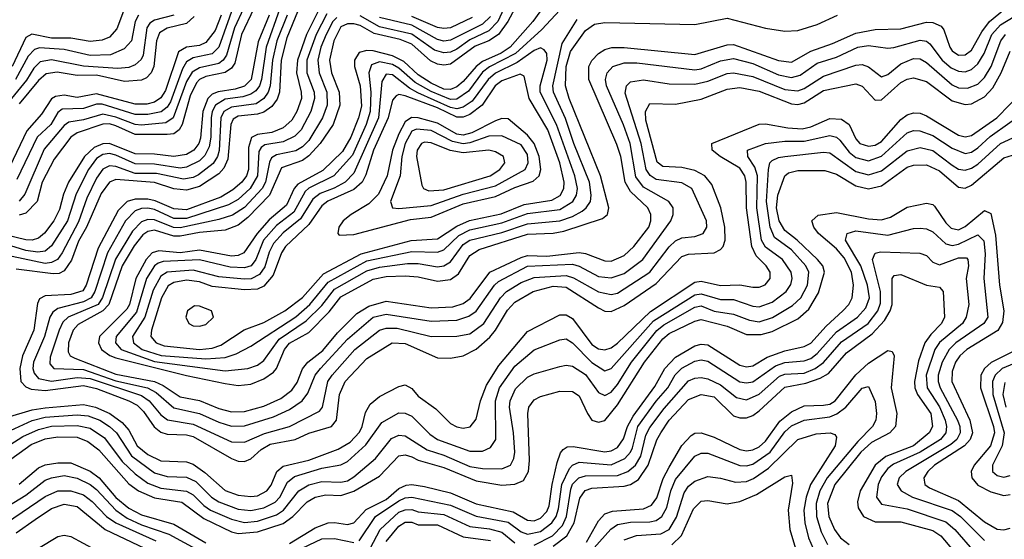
# Model space of a CAD drawing. Header units: inches. Extents: x 990535 to 1117859, y 769386 to 892122.
# Tile 1028 of 1056: x 1081231 to 1084292, y 856059 to 857676. Entities that reach past the tile are written whole.
import ezdxf

# ---------------------------------------------------------------- set-up
doc = ezdxf.new("R2010")
doc.units = ezdxf.units.IN
doc.header["$MEASUREMENT"] = 0
doc.layers.add('B0885', color=7, linetype='Continuous')

msp = doc.modelspace()

# ---------------------------------------------------------------- linework, layer by layer
at = {"layer": 'B0885', "color": 5}
for points, elevation in [([(1082113.8, 857746.2), (1082061.3, 857618.7), (1082043.8, 857550), (1082038.5, 857450), (1082031.5, 857428.5), (1082014.6, 857405.4), (1081990, 857388), (1081970, 857381.4), (1081910, 857375.6), (1081894.4, 857365.6), (1081887.2, 857350), (1081878.3, 857241.7), (1081866.3, 857213.7), (1081850, 857196.1), (1081790, 857156.6), (1081750, 857145.3), (1081710, 857149.1), (1081650, 857169.4), (1081530, 857178.2), (1081510, 857170.2), (1081484.9, 857135.1), (1081439.4, 857030), (1081413.9, 856986.1), (1081392.1, 856927.9), (1081370, 856894.5), (1081353.6, 856886.4), (1081334.8, 856885.2), (1081220.4, 856899.6)], 3680), ([(1081899.8, 857730), (1081850, 857590), (1081830, 857569.8), (1081770, 857556.4), (1081750, 857544.8), (1081737.4, 857522.6), (1081699.6, 857420.4), (1081690, 857403.5), (1081671.3, 857388.7), (1081630, 857380.6), (1081590, 857380.9), (1081487.5, 857412.5), (1081470, 857412.8), (1081430, 857399.3), (1081363.1, 857396.9), (1081350, 857386.5), (1081327.6, 857350), (1081285.1, 857310), (1081221.9, 857178.1)], 3540), ([(1082770.8, 857710), (1082748.8, 857670), (1082719.6, 857630), (1082690, 857610.1), (1082647, 857593), (1082570, 857537.3), (1082550, 857533.6), (1082530, 857537.3), (1082508.1, 857548.1), (1082450, 857599.6), (1082413.5, 857613.5), (1082332.8, 857632.8), (1082290, 857657.1), (1082270, 857662.8), (1082250, 857662.2), (1082230, 857653.1), (1082208, 857610), (1082194.2, 857550), (1082200.6, 857510), (1082224.8, 857450), (1082225.9, 857410), (1082205.8, 857350), (1082165.3, 857290), (1082130, 857252.3), (1082110, 857237.7), (1082045.4, 857214.6), (1082007.3, 857130), (1081940, 857060), (1081910, 857036.8), (1081870, 857021), (1081790, 857013.6), (1081730, 857001.6), (1081710, 857002), (1081650, 857020.6), (1081630, 857016.8), (1081614.2, 857005.8), (1081587.5, 856972.5), (1081550.2, 856910), (1081508.5, 856790), (1081490, 856769.3), (1081412.5, 856727.5), (1081397.6, 856710), (1081383, 856670), (1081382.4, 856642.4), (1081388.2, 856630), (1081402.3, 856622.3), (1081530, 856572.9), (1081650.1, 856550), (1081677.6, 856537.6), (1081730, 856502.4), (1081790, 856490.4), (1081850, 856466), (1081890, 856455.8), (1081930, 856456.6), (1081990, 856473.1), (1082042.5, 856497.5), (1082077.1, 856522.9), (1082093.5, 856546.5), (1082110.8, 856589.2), (1082127.1, 856610), (1082173.5, 856646.5), (1082218.9, 856701.1), (1082279, 856761), (1082316.1, 856783.9), (1082370, 856799.4), (1082510, 856779.4), (1082577.5, 856782.5), (1082610, 856793.1), (1082632, 856808), (1082692.7, 856890), (1082790, 856936.1), (1082810, 856942.4), (1082870, 856940.3), (1082970, 856951.6), (1082990, 856948.4), (1083050, 856925.3), (1083070, 856924.8), (1083110, 856942.2), (1083140.6, 856970), (1083186.7, 857030), (1083193.5, 857050), (1083193.5, 857070), (1083183.9, 857090), (1083130, 857141.5), (1083113.8, 857170), (1083099.7, 857250), (1083087.5, 857287.5), (1083000.1, 857490), (1083000.6, 857530), (1083010, 857549.1), (1083030, 857570.7), (1083050, 857582.9), (1083071.4, 857588.6), (1083110, 857588.9), (1083330, 857567.3), (1083430, 857597.4), (1083450, 857598.6), (1083590, 857548.4), (1083630, 857543.4), (1083690, 857577.5), (1083758.3, 857601.7), (1083830, 857634.1), (1083890, 857644.6), (1083970, 857647.4), (1084050, 857667.8), (1084070, 857666.8), (1084095.5, 857655.5), (1084104.3, 857644.3), (1084122.1, 857590), (1084130, 857578.7), (1084150, 857565), (1084170, 857566.4), (1084190, 857581.1), (1084221.8, 857638.2), (1084245.9, 857670), (1084310, 857722.4)], 3780), ([(1082869.7, 857730), (1082826.2, 857670), (1082755.9, 857590), (1082728.2, 857571.8), (1082670, 857545.8), (1082650.3, 857529.7), (1082610, 857483), (1082590, 857467.1), (1082570, 857458.9), (1082550, 857459.7), (1082510, 857477.7), (1082470, 857504.2), (1082425.3, 857545.3), (1082390, 857563.4), (1082330, 857578.5), (1082310, 857580.1), (1082286.3, 857573.7), (1082272.3, 857550), (1082271.5, 857530), (1082290, 857470), (1082293.6, 857406.4), (1082284.3, 857370), (1082260.4, 857310), (1082234.7, 857265.3), (1082173.3, 857206.7), (1082095.9, 857164.1), (1082084.5, 857150), (1082061, 857099), (1082007, 857053), (1081969.9, 857010), (1081928.2, 856950), (1081910, 856941.8), (1081890, 856940.2), (1081790, 856958.2), (1081730, 856950.2), (1081663.6, 856956.4), (1081642.8, 856950), (1081624.4, 856930), (1081592.5, 856870), (1081572.1, 856790), (1081564.6, 856775.4), (1081479.3, 856690), (1081475.9, 856670), (1081486, 856650), (1081511.1, 856631.1), (1081530, 856623.3), (1081750, 856568.4), (1081870, 856543.7), (1081910, 856537.7), (1081950, 856542), (1081990, 856558), (1082020.6, 856579.4), (1082030, 856590.1), (1082053.9, 856650), (1082070, 856669.1), (1082130, 856702.7), (1082193, 856767), (1082230, 856813.5), (1082330, 856867.9), (1082370, 856876.6), (1082430, 856878.4), (1082470, 856875.3), (1082530, 856862.2), (1082570, 856867.3), (1082594.8, 856885.2), (1082630, 856941.6), (1082659.4, 856960.6), (1082810, 857008.2), (1082890, 857011.6), (1082922.4, 857017.6), (1083042.8, 857057.2), (1083058, 857070), (1083062.3, 857090), (1083036.6, 857190), (1082939.4, 857430), (1082928, 857470), (1082930.3, 857530), (1082943.7, 857576.3), (1082990, 857641.7), (1083017.9, 857662.1), (1083050, 857667), (1083330, 857660.5), (1083430, 857680.5), (1083550, 857649.4), (1083610, 857639.9), (1083650, 857641.5), (1083710, 857660.1), (1083773.3, 857690)], 3820), ([(1082040, 857710), (1081996.9, 857590), (1081983.1, 857490), (1081976.6, 857470), (1081965.4, 857454.6), (1081950, 857443.5), (1081924.6, 857435.5), (1081870, 857428.2), (1081839.5, 857410), (1081829.4, 857390), (1081826.1, 857370), (1081825.5, 857310), (1081820.3, 857279.7), (1081807.2, 857252.8), (1081790, 857236.8), (1081750, 857216.6), (1081730, 857214.1), (1081650, 857226.5), (1081590, 857226.9), (1081530, 857254.5), (1081510, 857259.6), (1081490, 857256.6), (1081470, 857243.5), (1081445.3, 857210), (1081406.7, 857133.3), (1081379.5, 857050), (1081330, 856972.5), (1081310, 856955.3), (1081287.9, 856952.1), (1081250, 856957.5), (1081122.9, 856997.1)], 3640), ([(1082062.9, 857690), (1082030.6, 857610), (1082016.7, 857550), (1082010.2, 857470), (1082003.6, 857450), (1081990, 857430), (1081965.9, 857414.1), (1081890, 857403.8), (1081865.4, 857390), (1081856.8, 857370), (1081851.3, 857268.7), (1081846.1, 857250), (1081832.2, 857227.8), (1081787, 857193), (1081770, 857184.7), (1081740.8, 857179.2), (1081656.8, 857196.8), (1081590, 857197.4), (1081530, 857218.4), (1081510, 857220.7), (1081490, 857210.5), (1081470, 857183), (1081439.7, 857120.3), (1081413.6, 857046.4), (1081363.1, 856950), (1081348.4, 856930), (1081330, 856919.7), (1081310, 856917.3), (1081173.4, 856946.6)], 3660), ([(1082006.8, 857690), (1081972.9, 857607.1), (1081950.8, 857489.2), (1081930, 857468.6), (1081900.7, 857459.3), (1081848.5, 857451.5), (1081830, 857443.5), (1081816.1, 857430), (1081800.3, 857390), (1081793.1, 857306.9), (1081787.9, 857290), (1081772.9, 857270), (1081750, 857256), (1081710, 857249.8), (1081650, 857257.1), (1081590, 857257.8), (1081510, 857290.7), (1081490, 857289.5), (1081462.5, 857277.5), (1081433.2, 857250), (1081383.3, 857170), (1081367.1, 857132.9), (1081354.7, 857085.3), (1081337.7, 857050), (1081308.5, 857011.5), (1081290, 856996.1), (1081270, 856989.6), (1081250, 856990.5), (1081190, 857005.1)], 3620), ([(1081857.8, 857690), (1081838.4, 857641.6), (1081810, 857604.1), (1081790, 857595.2), (1081750, 857589.6), (1081724.9, 857575.1), (1081684.7, 857455.3), (1081670, 857432.1), (1081650, 857418.7), (1081626.8, 857413.2), (1081590, 857413), (1081470, 857445), (1081410, 857433), (1081370, 857440.8), (1081343, 857437), (1081330, 857429), (1081298.8, 857381.2), (1081253.3, 857330), (1081200.8, 857219.2)], 3520), ([(1081710, 857689.2), (1081650, 857674.3), (1081635.5, 857664.5), (1081626, 857650), (1081614.6, 857565.4), (1081608.5, 857551.5), (1081590, 857534.8), (1081570, 857526.9), (1081536.7, 857523.3), (1081430, 857531.4), (1081330, 857550.7), (1081295.3, 857544.7), (1081274.8, 857525.2), (1081252.8, 857487.2), (1081205.4, 857430)], 3460), ([(1081557.2, 857710), (1081533.1, 857646.9), (1081510, 857621.4), (1081488.1, 857611.9), (1081450, 857608), (1081390, 857618.3), (1081330, 857618.1), (1081269.2, 857630.8), (1081250, 857620.5), (1081207.4, 857530)], 3420), ([(1081600.4, 857690), (1081589.8, 857670), (1081579.1, 857610), (1081555.5, 857584.5), (1081513.5, 857566.5), (1081450, 857563.7), (1081370, 857583.2), (1081292.4, 857587.6), (1081277.5, 857582.5), (1081257.5, 857562.5), (1081218.5, 857490)], 3440), ([(1081927.2, 857710), (1081899.2, 857650), (1081874.6, 857565.4), (1081864.2, 857550), (1081850, 857539.7), (1081790, 857526.1), (1081767.4, 857512.6), (1081750, 857483), (1081708.7, 857370), (1081685.4, 857354.7), (1081610, 857347.6), (1081590, 857349.3), (1081530, 857372.5), (1081490, 857381.7), (1081430, 857364.1), (1081383.6, 857356.4), (1081370, 857346.5), (1081307.7, 857272.3), (1081247.4, 857132.6), (1081229.3, 857110.7)], 3560), ([(1081959, 857710), (1081920.5, 857630), (1081899.7, 857540.3), (1081890, 857524.6), (1081870, 857511.7), (1081810, 857499), (1081790.3, 857489.7), (1081780.8, 857479.2), (1081761.1, 857438.9), (1081736.4, 857350), (1081727.3, 857332.7), (1081710, 857320.5), (1081690, 857317.9), (1081590, 857318.1), (1081530, 857344.9), (1081510, 857351.1), (1081490, 857351), (1081410, 857323.4), (1081390.2, 857309.8), (1081338.1, 857241.9), (1081300.9, 857170), (1081285.1, 857110), (1081250, 857073.4), (1081230, 857067.8)], 3580), ([(1082162.9, 857710), (1082122.5, 857630), (1082094.6, 857550), (1082091.3, 857510), (1082106.6, 857450), (1082106.9, 857430), (1082093.2, 857390), (1082077.4, 857362.7), (1082050, 857339.5), (1082014.9, 857325.1), (1081970, 857318.3), (1081951.4, 857308.6), (1081942, 857278), (1081942, 857210), (1081935.8, 857190), (1081922.2, 857170), (1081894.2, 857145.8), (1081856.2, 857123.8), (1081750, 857084.4), (1081710, 857086.9), (1081652.4, 857112.4), (1081630, 857117.6), (1081590, 857117), (1081565.6, 857110), (1081537.7, 857082.3), (1081474.9, 856965.1), (1081438.1, 856850), (1081428, 856832), (1081390, 856820.2), (1081310, 856816.4), (1081293.3, 856806.7), (1081286.9, 856793.1), (1081275.3, 856710), (1081239.6, 856630), (1081231.6, 856590), (1081234.8, 856550), (1081250, 856532.9), (1081266.5, 856526.5), (1081310, 856522.4), (1081430, 856537.5), (1081470, 856528.1), (1081570.1, 856490), (1081595.9, 856475.9), (1081616.2, 856456.2), (1081648.8, 856408.8), (1081670, 856392.1), (1081690, 856385.6), (1081750, 856383.8), (1081770, 856378.9), (1081890, 856310.1), (1081910, 856302.1), (1081930, 856300.6), (1081950, 856309.7), (1081981.7, 856338.3), (1082010, 856354.5), (1082087.6, 856370), (1082130.3, 856389.7), (1082200.1, 856410), (1082215.8, 856430), (1082225, 856510), (1082243.2, 856550), (1082310, 856621.7), (1082388.6, 856670), (1082430, 856668.4), (1082530, 856623.1), (1082570, 856622.7), (1082610, 856629.3), (1082650, 856650.4), (1082692.5, 856687.5), (1082710.7, 856709.3), (1082748, 856772), (1082770, 856796.9), (1082827.7, 856830), (1082890, 856846.9), (1082930, 856843.6), (1083030, 856779.1), (1083050, 856769.1), (1083070, 856767.5), (1083110, 856786.3), (1083210, 856855.2), (1083290, 856938.9), (1083310, 856945.7), (1083389.7, 856950), (1083410, 856960.5), (1083418.2, 856970), (1083424.4, 856990), (1083423.5, 857030), (1083410.7, 857090.7), (1083383.1, 857163.1), (1083360.5, 857190), (1083330, 857206.7), (1083290, 857216), (1083230, 857218.5), (1083212.5, 857232.5), (1083177.1, 857362.9), (1083176.3, 857390), (1083190, 857415), (1083270, 857412.9), (1083350, 857428.7), (1083430, 857459.1), (1083470, 857464.6), (1083530, 857452.8), (1083630, 857414), (1083650, 857411.7), (1083670, 857417), (1083730, 857455.1), (1083830, 857476.3), (1083850, 857468.5), (1083890, 857425.4), (1083910, 857426), (1083970, 857479.8), (1083990, 857490.6), (1084010, 857494.4), (1084050, 857483.4), (1084130, 857422.7), (1084170, 857411.8), (1084190, 857413.5), (1084230, 857436.1), (1084255.9, 857464.1), (1084282.2, 857510), (1084310, 857577.6)], 3720), ([(1082186.4, 857693.6), (1082152.8, 857630), (1082124.3, 857550), (1082123.8, 857510), (1082146.4, 857450), (1082147.8, 857430), (1082136.3, 857390), (1082106.6, 857333.4), (1082086.5, 857313.5), (1082050, 857295.7), (1081993.6, 857286.4), (1081981.8, 857278.2), (1081974.5, 857265.5), (1081970.9, 857190), (1081948.1, 857150), (1081910, 857116.2), (1081880.7, 857099.3), (1081750, 857057.4), (1081710, 857057.3), (1081650, 857084.6), (1081630, 857089), (1081610, 857088.3), (1081590, 857081.3), (1081560.4, 857050), (1081504.3, 856950), (1081464.8, 856830), (1081453.8, 856810), (1081430, 856797.7), (1081350, 856777.5), (1081333.9, 856766.1), (1081325.1, 856750), (1081308.1, 856690), (1081274.3, 856610), (1081272.1, 856590), (1081275.8, 856575.8), (1081290, 856559.8), (1081330, 856550.9), (1081410, 856562.7), (1081450, 856559.5), (1081610, 856506.6), (1081634.2, 856490), (1081670, 856446.3), (1081690.7, 856430.7), (1081770, 856417.2), (1081890, 856362.7), (1081930, 856360.7), (1081992.1, 856387.9), (1082070, 856409.6), (1082162.8, 856457.2), (1082172.1, 856470), (1082189.5, 856550), (1082202.3, 856570), (1082272.7, 856650), (1082350, 856709.8), (1082370, 856716.2), (1082404.5, 856715.5), (1082510, 856690), (1082590, 856690.8), (1082630, 856698.3), (1082673.9, 856730), (1082725.6, 856810), (1082744.1, 856830), (1082790, 856858), (1082830, 856873.7), (1082930, 856879.9), (1082952.5, 856872.5), (1083030, 856828.7), (1083070, 856820.9), (1083090, 856824.9), (1083189.8, 856890.2), (1083250, 856969.4), (1083270, 856987.6), (1083290, 856996.9), (1083330, 857000.6), (1083355.8, 857010), (1083366.8, 857030), (1083366.2, 857050), (1083320.4, 857150), (1083290, 857167.6), (1083210, 857178.6), (1083190.8, 857190.8), (1083178.9, 857210), (1083162.9, 857290), (1083113.1, 857446.9), (1083117.1, 857470), (1083130, 857482.4), (1083170, 857488.2), (1083250, 857475.7), (1083330, 857474.9), (1083370, 857484.5), (1083430, 857507.9), (1083450, 857510.3), (1083510, 857499.3), (1083610, 857458.9), (1083650, 857453.8), (1083670, 857461.8), (1083730, 857500.2), (1083830, 857533.7), (1083850, 857536.4), (1083869.3, 857529.3), (1083910, 857497.6), (1083930, 857504.8), (1083970, 857538.1), (1084010, 857554.9), (1084030, 857554.1), (1084050, 857542.6), (1084130, 857472.7), (1084150, 857464.1), (1084177.7, 857462.3), (1084210, 857474.8), (1084230, 857495.3), (1084250.7, 857530), (1084280.9, 857610), (1084295.1, 857630)], 3740), ([(1082217.2, 857682.8), (1082204.2, 857670), (1082183.7, 857630), (1082167.3, 857590), (1082158.3, 857550), (1082161.9, 857510), (1082186.5, 857450), (1082186.9, 857410), (1082172.1, 857370), (1082130, 857299.7), (1082110, 857279.7), (1082090, 857267.5), (1082030, 857254.9), (1082014.4, 857245.6), (1082007.7, 857232.3), (1081995.3, 857170), (1081985.4, 857150), (1081930, 857091.8), (1081892.6, 857067.4), (1081850, 857053.6), (1081730, 857027.6), (1081709, 857029), (1081650, 857052.9), (1081630, 857054.1), (1081610, 857047), (1081582.3, 857017.7), (1081529.1, 856930.9), (1081488.4, 856811.6), (1081475.2, 856790), (1081382, 856750), (1081365.8, 856734.2), (1081353.8, 856710), (1081325.5, 856625.5), (1081325, 856605), (1081337.1, 856590), (1081430, 856587.1), (1081530, 856552.5), (1081628.9, 856530), (1081655.4, 856515.4), (1081710, 856467.7), (1081790, 856450.2), (1081850, 856423.2), (1081890, 856411.2), (1081930, 856411.7), (1082020.2, 856439.8), (1082070, 856462.4), (1082109.8, 856490.2), (1082126.5, 856513.5), (1082150.2, 856570), (1082166, 856590), (1082250, 856681.9), (1082330.1, 856749.9), (1082370, 856759.7), (1082510, 856737.8), (1082590, 856740.5), (1082627.3, 856752.7), (1082650, 856768.9), (1082707.3, 856850), (1082719.2, 856860.8), (1082810, 856908.3), (1082950, 856914.6), (1082970, 856909.1), (1083030, 856876.9), (1083070, 856872.3), (1083110, 856886.4), (1083168.3, 856930), (1083255.3, 857050), (1083263, 857070), (1083262.2, 857090), (1083249.4, 857110), (1083170, 857154.5), (1083146.8, 857186.8), (1083128.5, 857290), (1083108.4, 857348.4), (1083055.2, 857470), (1083052.7, 857490), (1083057.2, 857510), (1083074.7, 857530), (1083110, 857541), (1083150, 857541.6), (1083330, 857519.8), (1083350, 857523.2), (1083410, 857547.6), (1083450, 857554.7), (1083510, 857539), (1083590, 857503.8), (1083630, 857495.6), (1083657, 857503), (1083710, 857540.2), (1083770, 857559.2), (1083836.8, 857590), (1083870, 857595.2), (1083930, 857586.7), (1083948.6, 857588.6), (1084030, 857612.2), (1084050, 857608.8), (1084060.7, 857600.7), (1084098.6, 857550), (1084126.3, 857526.3), (1084150, 857515.2), (1084170, 857513.7), (1084190, 857520.6), (1084210, 857538.4), (1084229.7, 857570), (1084253.5, 857630), (1084280, 857660), (1084370, 857714.5)], 3760), ([(1082910, 857704.9), (1082854.5, 857645.5), (1082772.2, 857570), (1082691.4, 857528.6), (1082670, 857511.9), (1082626.6, 857453.4), (1082590, 857428.4), (1082570, 857426.9), (1082510, 857451.7), (1082460.4, 857480.4), (1082410, 857524.9), (1082390, 857536), (1082350, 857544.3), (1082324.7, 857535.3), (1082316.6, 857510), (1082323.2, 857450), (1082321.1, 857390), (1082308.6, 857350), (1082265.8, 857254.2), (1082207.8, 857190), (1082130, 857151.2), (1082119, 857141), (1082083.1, 857076.9), (1082030, 857035.4), (1081989.4, 856990), (1081965.6, 856930), (1081950.9, 856910), (1081930, 856903.1), (1081885.3, 856905.3), (1081790, 856928.1), (1081676.9, 856923.1), (1081661.9, 856918.1), (1081650, 856909.9), (1081625.9, 856870), (1081593.9, 856766.1), (1081531.1, 856690), (1081529.5, 856670), (1081546.8, 856650), (1081650, 856612.6), (1081870, 856582.8), (1081940.3, 856590), (1081970, 856601.1), (1081990, 856615.4), (1082038.3, 856681.7), (1082121.8, 856738.2), (1082170, 856786.7), (1082210, 856837.7), (1082310, 856894.1), (1082350, 856905.9), (1082436.7, 856916.7), (1082470, 856916.6), (1082530, 856906.4), (1082550, 856909.3), (1082570, 856922.6), (1082610, 856975.8), (1082630.5, 856989.5), (1082730, 857013.2), (1082810, 857040.3), (1082910, 857050.2), (1082950, 857063.5), (1082979.8, 857080.2), (1082992.4, 857090), (1083005.6, 857110), (1083008.1, 857130), (1083002.4, 857170), (1082953.7, 857290), (1082927.8, 857367.8), (1082890.4, 857450), (1082888.7, 857470), (1082918, 857602), (1082964.3, 857675.7)], 3840), ([(1082736.6, 857710), (1082717.9, 857670), (1082690, 857640.5), (1082630, 857612.8), (1082590, 857584.3), (1082570, 857574.8), (1082550, 857572), (1082521.1, 857581.1), (1082450, 857630.5), (1082350, 857653.2), (1082290, 857687.1)], 3760), ([(1081774.1, 857685.9), (1081750, 857664.1), (1081690, 857649.2), (1081665.7, 857634.3), (1081656.3, 857610), (1081648.3, 857530), (1081639.8, 857510), (1081625.4, 857494.6), (1081610, 857487.5), (1081557.1, 857482.9), (1081470, 857502.5), (1081410, 857502.1), (1081347.8, 857512.2), (1081313.1, 857506.9), (1081290, 857486.9), (1081230, 857413.6)], 3480), ([(1082694.3, 857685.7), (1082670, 857661.8), (1082570, 857611.5), (1082550, 857609.2), (1082530, 857613.9), (1082450, 857658.3), (1082350, 857682.1)], 3740), ([(1082638.1, 857681.9), (1082570, 857650.6), (1082550, 857648), (1082530, 857651.7), (1082450, 857685.6)], 3720), ([(1081190, 856438.2), (1081270, 856461.9), (1081310, 856467.9), (1081430, 856477.9), (1081467.1, 856470), (1081511.3, 856450), (1081550, 856422.6), (1081570, 856398.4), (1081596.5, 856350), (1081630, 856322.5), (1081670, 856302.8), (1081750, 856300.5), (1081770, 856292.7), (1081807.1, 856267.1), (1081870, 856210.8), (1081910, 856196.3), (1081950, 856191.8), (1081970, 856194.7), (1081999.6, 856210), (1082012.9, 856227.2), (1082030.5, 856269.5), (1082050, 856286.7), (1082130, 856305.1), (1082220.9, 856339.1), (1082258.4, 856361.6), (1082287.4, 856392.6), (1082296, 856410), (1082306.1, 856453.9), (1082320.9, 856479.1), (1082350, 856503.3), (1082410, 856534.7), (1082430, 856539.1), (1082450, 856528.6), (1082470, 856504.3), (1082525.1, 856465.1), (1082570, 856419.8), (1082590, 856408.8), (1082610, 856404.6), (1082631.3, 856408.7), (1082650, 856432.9), (1082664.1, 856490), (1082681.8, 856538.2), (1082720.3, 856599.7), (1082810, 856705.3), (1082910, 856757), (1082930, 856757), (1082950, 856746.1), (1083010, 856665), (1083030, 856652.1), (1083050, 856648.6), (1083070, 856655), (1083090, 856668.8), (1083191.9, 856768.1), (1083330, 856859.4), (1083350, 856862.5), (1083410, 856848.9), (1083470, 856851.2), (1083510, 856843.1), (1083530, 856843.3), (1083548.9, 856851.1), (1083563.7, 856870), (1083564, 856890), (1083551.5, 856910), (1083520.9, 856940.9), (1083506.6, 856970), (1083490, 857090), (1083489.7, 857170), (1083485.7, 857190), (1083470, 857213.4), (1083408.2, 857250), (1083383.8, 857270), (1083382.3, 857290), (1083530, 857350.1), (1083550, 857351.4), (1083618.8, 857338.8), (1083663.6, 857336.4), (1083690, 857342.6), (1083750, 857367.9), (1083786.1, 857366.1), (1083809.6, 857349.6), (1083830, 857305.4), (1083843.3, 857290), (1083870, 857281.6), (1083890, 857285.4), (1083910, 857297), (1083970, 857364.7), (1083990, 857379.4), (1084010, 857385.5), (1084030, 857384.6), (1084050, 857376.6), (1084150, 857316.5), (1084170, 857311.6), (1084190, 857315.1), (1084268.3, 857370), (1084350, 857452.8)], 3680), ([(1081202.9, 856397.1), (1081270, 856428.4), (1081310, 856439.2), (1081410, 856445.8), (1081443.6, 856443.6), (1081480.8, 856430), (1081510.3, 856410), (1081532.3, 856390), (1081578.4, 856318.4), (1081650, 856266.2), (1081690, 856254.9), (1081750, 856252.7), (1081778.4, 856238.4), (1081827, 856190), (1081850, 856175.6), (1081910, 856153.1), (1081950, 856148.3), (1081990, 856156.4), (1082025.1, 856174.9), (1082039.4, 856190), (1082063.7, 856236.3), (1082085.5, 856254.5), (1082170, 856280.7), (1082229, 856291), (1082250, 856300.8), (1082307.2, 856352.8), (1082357.3, 856422.7), (1082410, 856452), (1082430, 856451.2), (1082450, 856441.9), (1082506.2, 856386.2), (1082530, 856369.3), (1082630, 856332.9), (1082670, 856333.7), (1082695.2, 856344.8), (1082711, 856369), (1082710.8, 856490), (1082722.6, 856530), (1082770, 856597.2), (1082830, 856648.6), (1082910, 856679.9), (1082930, 856683.1), (1082950, 856670.5), (1083010, 856609.5), (1083050, 856583.4), (1083070, 856590.1), (1083201.5, 856738.5), (1083330, 856820), (1083350, 856822.9), (1083410, 856804.6), (1083450, 856804.6), (1083510, 856784.3), (1083530, 856781.9), (1083570, 856796.4), (1083614.3, 856830), (1083628.4, 856851.6), (1083632.2, 856870), (1083629.1, 856890), (1083602.3, 856930), (1083550, 856968.1), (1083537.3, 856990), (1083522.5, 857090), (1083524.2, 857190), (1083516.6, 857216.6), (1083494.4, 857250), (1083493.6, 857270), (1083550, 857290.7), (1083610, 857298), (1083670, 857297.7), (1083750, 857314.9), (1083770, 857310.1), (1083780.9, 857300.9), (1083810, 857263.1), (1083830, 857246.6), (1083870, 857236.5), (1083910, 857250.7), (1083990, 857323.4), (1084010, 857330.6), (1084029.7, 857330.3), (1084070, 857315.8), (1084130, 857275.5), (1084170, 857259.4), (1084190, 857263.2), (1084210, 857276.5), (1084248.1, 857311.9), (1084370, 857399.1)], 3660), ([(1081090, 856282), (1081241.3, 856378.7), (1081290, 856400.7), (1081330, 856410.8), (1081410, 856413), (1081450, 856404.3), (1081494.4, 856374.4), (1081550, 856301.3), (1081590, 856263), (1081630, 856233.8), (1081670, 856218.2), (1081750, 856209.2), (1081770, 856197.3), (1081803.7, 856163.7), (1081824.1, 856150), (1081890, 856121.7), (1081930, 856111.7), (1081970, 856115), (1082030, 856135.6), (1082051.6, 856150), (1082099.1, 856210), (1082130, 856228), (1082170, 856239), (1082230, 856236.9), (1082250, 856241.3), (1082270, 856253.3), (1082337.1, 856310), (1082387.3, 856372.7), (1082410, 856383.5), (1082430, 856381.2), (1082497.4, 856337.4), (1082550, 856320.3), (1082630, 856285.9), (1082670, 856279.1), (1082730, 856278.1), (1082756.4, 856290), (1082767, 856310), (1082769.9, 856330), (1082766.3, 856390), (1082753.9, 856470), (1082755.6, 856490), (1082772.8, 856527.2), (1082810, 856563.4), (1082830, 856574.1), (1082910, 856596.9), (1082930, 856600.8), (1082950, 856598.1), (1082990, 856571.8), (1083030, 856515.8), (1083050, 856506.1), (1083070, 856517.2), (1083090, 856540.2), (1083133.5, 856610), (1083211.8, 856708.2), (1083234, 856726), (1083330, 856781.5), (1083350, 856785.4), (1083390, 856769.1), (1083450, 856759.5), (1083500.3, 856740.3), (1083530, 856735.5), (1083571.4, 856748.6), (1083633.4, 856786.6), (1083659.2, 856810), (1083680.4, 856850), (1083684.3, 856890), (1083674.5, 856910), (1083630, 856959.9), (1083577.9, 856997.9), (1083563.8, 857030), (1083552.4, 857110), (1083559, 857210), (1083563, 857230), (1083570, 857237.9), (1083590, 857247.3), (1083610, 857250.3), (1083730, 857263.7), (1083750, 857261.5), (1083830, 857203.4), (1083870, 857193.2), (1083910, 857205.6), (1083990, 857267.3), (1084030, 857277.9), (1084070, 857269.1), (1084130, 857223.1), (1084150, 857210.9), (1084170, 857207.3), (1084190, 857213.5), (1084210, 857226.5), (1084279.9, 857290), (1084411, 857351)], 3640), ([(1081185.3, 856294.7), (1081266.5, 856353.5), (1081310, 856371.1), (1081350, 856378), (1081410, 856376.3), (1081443.3, 856363.3), (1081477.5, 856337.5), (1081570, 856232.1), (1081600.2, 856210), (1081650, 856188.2), (1081734.8, 856174.8), (1081803.7, 856123.7), (1081890, 856082.6), (1081910, 856077.5), (1081970, 856082.3), (1082050, 856108.6), (1082080.6, 856130), (1082124.8, 856175.2), (1082150, 856190), (1082182.9, 856197.1), (1082230, 856195.6), (1082270, 856208.9), (1082350, 856255.2), (1082410, 856319.1), (1082430, 856322.2), (1082450, 856316), (1082470, 856305.5), (1082550, 856282.4), (1082650, 856241), (1082730, 856227.7), (1082770, 856230.6), (1082797.7, 856242.3), (1082812.9, 856270), (1082815.5, 856304.5), (1082811, 856450), (1082813.9, 856470), (1082830, 856492.5), (1082850, 856503), (1082910, 856519.7), (1082950, 856519.1), (1082970, 856505.7), (1082995.8, 856450), (1083010, 856430.1), (1083030, 856423.4), (1083050, 856428.2), (1083090, 856477), (1083173.8, 856610), (1083230, 856682.5), (1083250, 856699.2), (1083330, 856737.5), (1083350, 856743), (1083430, 856722), (1083490, 856696.6), (1083536, 856696), (1083570, 856705.1), (1083650, 856744.9), (1083684.5, 856775.5), (1083714.6, 856825.4), (1083732.8, 856890), (1083727.8, 856910), (1083711.7, 856930), (1083648.4, 856990), (1083610, 857019.8), (1083591.9, 857050), (1083583.8, 857090), (1083587.6, 857130), (1083609.3, 857190), (1083621.1, 857198.9), (1083650, 857205.9), (1083734.1, 857205.9), (1083770, 857194.5), (1083830, 857158.4), (1083870, 857149.3), (1083910, 857159.1), (1083990, 857216.3), (1084010, 857223.2), (1084050, 857224.1), (1084090, 857204.9), (1084150, 857154.5), (1084170, 857151.2), (1084190, 857160.5), (1084290, 857245.4), (1084371, 857271)], 3620), ([(1082070, 856046.3), (1082150, 856094.3), (1082190, 856110), (1082210, 856111.3), (1082250, 856104.8), (1082269.4, 856110.6), (1082308.1, 856151.9), (1082370, 856182.6), (1082410, 856217), (1082432.1, 856227.9), (1082450, 856229.8), (1082490, 856223.2), (1082570, 856203.6), (1082650, 856169.3), (1082764.8, 856144.8), (1082810, 856118.4), (1082830, 856116.3), (1082850, 856124.3), (1082870, 856145.5), (1082876.8, 856163.2), (1082886.3, 856230), (1082902.4, 856297.6), (1082912.2, 856327.8), (1082921.1, 856338.9), (1082933.2, 856346.8), (1082951.8, 856348.2), (1083050, 856330.7), (1083070, 856333.9), (1083090, 856345.1), (1083108, 856372), (1083120.8, 856410), (1083138.1, 856441.9), (1083205.8, 856534.2), (1083237, 856590), (1083270, 856625.6), (1083330, 856661.4), (1083350, 856666), (1083370, 856663.7), (1083470, 856600.3), (1083490, 856595.3), (1083510, 856599.1), (1083554.6, 856625.4), (1083610, 856645), (1083670, 856658.5), (1083690, 856669.3), (1083737.9, 856722.2), (1083789.6, 856770), (1083808.4, 856790), (1083819.4, 856810), (1083822.9, 856850), (1083816.4, 856890), (1083794.6, 856934.6), (1083770, 856962.9), (1083714.7, 857010), (1083700.1, 857030), (1083693.8, 857050), (1083712.8, 857067.2), (1083770, 857076.2), (1083870, 857056.5), (1083910, 857053.3), (1083938.4, 857061.6), (1083990, 857092.1), (1084050, 857104.9), (1084070, 857100.8), (1084075.4, 857095.4), (1084110, 857043.2), (1084126.5, 857026.5), (1084150, 857022.3), (1084170, 857031.9), (1084230, 857082.4), (1084250, 857073), (1084264.7, 857004.7), (1084277.2, 856850), (1084290.3, 856770.3), (1084286.7, 856733.3), (1084271.4, 856708.6), (1084175.5, 856650), (1084153.3, 856630), (1084140.2, 856610), (1084130, 856581.5), (1084129.2, 856550), (1084185, 856430), (1084193.4, 856390), (1084185.3, 856370), (1084167.7, 856350), (1084074.9, 856290), (1084054.5, 856270), (1084041.9, 856250), (1084045.1, 856230), (1084059, 856219), (1084150, 856179.8), (1084230, 856113.2), (1084270, 856090.6), (1084290, 856088.1), (1084310, 856093.3)], 3580), ([(1082286.1, 856053.9), (1082337.1, 856130), (1082410, 856178.5), (1082430, 856187.6), (1082450, 856190.2), (1082570, 856164.9), (1082650, 856131.2), (1082750, 856112.3), (1082790, 856082.4), (1082810, 856074.5), (1082850, 856083.4), (1082885.6, 856110), (1082898.8, 856130), (1082906.2, 856153.8), (1082916.7, 856230), (1082940.5, 856279.5), (1082950, 856289.5), (1082970, 856298.5), (1083070, 856290.7), (1083112.5, 856310), (1083130, 856329.7), (1083135.9, 856344.1), (1083152.3, 856410), (1083210, 856489), (1083245.8, 856530), (1083268.8, 856571.2), (1083290, 856591.7), (1083330, 856613.7), (1083350, 856617.4), (1083370, 856613), (1083470, 856549.3), (1083490, 856545.3), (1083510, 856549.1), (1083581, 856599), (1083610, 856608.6), (1083670, 856613.9), (1083690, 856622), (1083710, 856637.2), (1083770, 856704.4), (1083836, 856750), (1083861.1, 856778.9), (1083872.7, 856810), (1083866.8, 856850), (1083845.7, 856910), (1083798.4, 856990), (1083803.2, 857010), (1083830, 857018.2), (1083930, 857005.6), (1084010, 857026.3), (1084030, 857026.9), (1084050, 857025.1), (1084070, 857015.7), (1084110, 856977.9), (1084130, 856973), (1084150, 856977.1), (1084210, 857005.9), (1084228.1, 856988.1), (1084232.7, 856947.3), (1084228.2, 856870), (1084240.4, 856750), (1084228.4, 856730), (1084141.2, 856670), (1084120.4, 856650), (1084098.3, 856610), (1084086.2, 856570), (1084086.5, 856550), (1084093, 856530), (1084146.3, 856430), (1084153.6, 856410), (1084154.4, 856390), (1084144.6, 856370), (1084125.9, 856354.1), (1083985.4, 856270), (1083964.6, 856250), (1083959.1, 856230), (1083971.6, 856210), (1084006.6, 856190), (1084130, 856148.9), (1084155.3, 856130), (1084230, 856055.2)], 3560), ([(1082830, 856040.8), (1082887, 856070), (1082918.1, 856101.9), (1082930.7, 856130), (1082944.6, 856215.4), (1082950, 856230.1), (1082969.3, 856250.7), (1082990, 856256.6), (1083090, 856257.6), (1083122.1, 856270), (1083145.6, 856290), (1083161.9, 856318.1), (1083177.5, 856382.5), (1083190, 856406.7), (1083234.1, 856465.9), (1083310, 856552.1), (1083330, 856560.6), (1083350, 856562.9), (1083370, 856558.4), (1083410, 856539.2), (1083459.9, 856499.9), (1083490, 856492.6), (1083530, 856510.8), (1083593.2, 856566.8), (1083610, 856573.2), (1083670, 856576), (1083704, 856590), (1083730, 856609.4), (1083786.3, 856673.7), (1083869.1, 856730.9), (1083898.5, 856770), (1083906.8, 856793.2), (1083907.4, 856830), (1083882.1, 856930), (1083890, 856949.4), (1083906.6, 856953.4), (1084029.7, 856949.7), (1084050, 856942), (1084070, 856921.5), (1084090, 856912.7), (1084150, 856934.3), (1084174.2, 856934.2), (1084178.8, 856930), (1084180.6, 856910), (1084173, 856870), (1084181.2, 856790), (1084173.7, 856750), (1084161.5, 856730), (1084090, 856671.2), (1084075.6, 856650), (1084049.2, 856570), (1084052.6, 856530), (1084090.7, 856470.7), (1084107.6, 856430), (1084112.4, 856410), (1084110.5, 856390), (1084093.8, 856370), (1084029.9, 856330.1), (1083947.7, 856292.3), (1083930, 856279.2), (1083910, 856252.9), (1083900, 856230), (1083895.1, 856190), (1083910, 856168.7), (1083990, 856153.6), (1084110, 856113.8), (1084138.1, 856090), (1084199.4, 856019.4)], 3540), ([(1082890, 856038.1), (1082932.1, 856070), (1082954.9, 856110), (1082972.7, 856187.3), (1082989.1, 856210.9), (1083010, 856217.7), (1083110, 856224.2), (1083130.3, 856229.7), (1083154.5, 856245.5), (1083184.5, 856290), (1083211.9, 856368.1), (1083224, 856390), (1083250, 856430.1), (1083310, 856493.9), (1083350, 856509), (1083390, 856502.3), (1083450, 856443.6), (1083470, 856437.3), (1083490, 856437.1), (1083510, 856444.1), (1083530, 856459.2), (1083610, 856532.8), (1083675.4, 856544.6), (1083720, 856560), (1083745, 856575), (1083801, 856639), (1083881.6, 856698.4), (1083919.8, 856740.2), (1083937, 856770), (1083943, 856790), (1083943.8, 856870), (1083950, 856879.5), (1083970, 856883), (1084050, 856850.1), (1084090, 856843.5), (1084101.4, 856830), (1084106.1, 856750), (1084096.5, 856730), (1084063.6, 856696.4), (1084045, 856670), (1084025.3, 856614.7), (1084012.8, 856550), (1084014.1, 856530), (1084021.8, 856510), (1084063.9, 856450), (1084068.3, 856410), (1084058.3, 856390), (1084009.7, 856350.3), (1083923.4, 856316.6), (1083890, 856290), (1083843.9, 856210), (1083835.2, 856175.2), (1083837.4, 856157.4), (1083853.8, 856130), (1083890, 856113.2), (1083970, 856113.7), (1084070, 856086.4), (1084094.8, 856070), (1084161.6, 855990)], 3520), ([(1084331.7, 856650), (1084251, 856609), (1084230, 856590), (1084218.8, 856570), (1084217.6, 856530), (1084258.3, 856410), (1084260.9, 856390), (1084249.3, 856350), (1084198.3, 856290), (1084188.9, 856270), (1084190.7, 856250), (1084210, 856227.9), (1084250, 856206.6), (1084290, 856194.9), (1084310, 856198.8)], 3620), ([(1082993.2, 856050), (1083030, 856116.8), (1083050, 856138.3), (1083073.8, 856146.2), (1083170, 856154.2), (1083194.7, 856165.3), (1083211.5, 856188.5), (1083231.8, 856248.2), (1083250, 856283.5), (1083290, 856350.9), (1083318, 856382), (1083330, 856389.3), (1083350, 856390.4), (1083390, 856376.6), (1083470, 856338.4), (1083490, 856334.4), (1083510, 856337.3), (1083530, 856346.4), (1083550, 856364.8), (1083593.8, 856426.2), (1083630, 856455.8), (1083670, 856474.2), (1083730, 856475.9), (1083750, 856479.7), (1083766.2, 856490), (1083830, 856571.2), (1083870, 856606.8), (1083930, 856646.8), (1083943, 856643), (1083950, 856630.1), (1083940.1, 856530), (1083957.5, 856450), (1083953.4, 856410), (1083935.6, 856390), (1083879.5, 856360.5), (1083845.4, 856330), (1083764.9, 856230), (1083742.6, 856170), (1083746.9, 856130), (1083764.1, 856090), (1083783.2, 856063.2), (1083810, 856042.5)], 3480), ([(1084390, 856633.9), (1084285.3, 856590), (1084264, 856570), (1084254.8, 856550), (1084256.2, 856510), (1084291.1, 856390), (1084285.5, 856350), (1084255.3, 856290), (1084255.1, 856270), (1084270, 856257), (1084290, 856251.9), (1084310, 856257.3)], 3640), ([(1082990, 856002.3), (1083069.1, 856090.9), (1083090, 856104.6), (1083130, 856112), (1083190, 856113.1), (1083210, 856117.9), (1083227.1, 856130), (1083242.5, 856157.5), (1083255.6, 856210), (1083270, 856245.2), (1083330, 856317.8), (1083350, 856327.2), (1083370, 856327.1), (1083470, 856289), (1083490, 856287.6), (1083510, 856293.1), (1083564.2, 856330), (1083610, 856392.9), (1083630, 856412.3), (1083670, 856430), (1083750, 856439.9), (1083771.1, 856448.9), (1083799.5, 856470), (1083850, 856528.7), (1083870, 856533.9), (1083890, 856488.2), (1083895.1, 856450), (1083892.5, 856430), (1083881.8, 856410), (1083836.3, 856363.7), (1083740.8, 856250), (1083718.8, 856210), (1083707.3, 856170), (1083707.9, 856130), (1083722.3, 856082.3), (1083742.8, 856042.8)], 3460), ([(1084293.6, 856546.4), (1084287.8, 856510), (1084296.3, 856470)], 3660), ([(1083110, 856057.3), (1083148.8, 856071.2), (1083224.3, 856075.7), (1083250, 856089.8), (1083272.6, 856127.4), (1083296.5, 856203.5), (1083310, 856223.9), (1083330, 856240.3), (1083370, 856253.9), (1083410, 856249.7), (1083456.6, 856236.6), (1083490, 856238.5), (1083512.1, 856247.9), (1083559.3, 856280.7), (1083650, 856369.7), (1083706.8, 856386.8), (1083750.4, 856390.4), (1083764.9, 856384.9), (1083770, 856376.4), (1083766.4, 856350), (1083689.6, 856230), (1083675.6, 856190), (1083669.2, 856150), (1083671.9, 856110), (1083683.5, 856063.5), (1083697.8, 856030)], 3440), ([(1081230, 856230.3), (1081290, 856281.5), (1081310, 856290.7), (1081350, 856297.2), (1081390, 856296.6), (1081450, 856271.3), (1081478, 856250), (1081530, 856189.1), (1081570, 856155.8), (1081610, 856135.2), (1081710, 856106.4), (1081810, 856048.5)], 3580), ([(1081170, 856147.8), (1081250, 856196.5), (1081310, 856243), (1081330, 856250.7), (1081370, 856257), (1081410, 856249), (1081450, 856229.8), (1081470, 856214), (1081529.7, 856149.7), (1081565, 856125), (1081610, 856103.8), (1081694.8, 856074.8), (1081790, 856022.9)], 3560), ([(1083258.4, 856041.6), (1083288.7, 856071.3), (1083325.9, 856154.1), (1083350, 856177.3), (1083370, 856179.7), (1083430, 856169.1), (1083470, 856176.9), (1083521.7, 856198.4), (1083610, 856253.8), (1083630, 856258.3), (1083633.9, 856233.9), (1083620.4, 856150), (1083625.4, 856090), (1083643.1, 856030)], 3420), ([(1081190, 856109.8), (1081310, 856192.1), (1081350, 856209.6), (1081390, 856209.4), (1081430, 856197.1), (1081457, 856177), (1081501.6, 856130), (1081529.9, 856109.9), (1081654.7, 856054.7)], 3540), ([(1081220.4, 856079.6), (1081279, 856121), (1081330, 856154.7), (1081370, 856168.5), (1081410, 856160.6), (1081497.2, 856090), (1081763.1, 855963.1)], 3520), ([(1082310, 856010.7), (1082351.3, 856090), (1082410, 856143.7), (1082430, 856150.9), (1082450, 856152.1), (1082470, 856144.8), (1082550, 856135.7), (1082630, 856098.6), (1082691.6, 856091.6), (1082730, 856081.5), (1082770, 856047.9)], 3540), ([(1082370, 856051.9), (1082410, 856099.6), (1082430, 856112), (1082450, 856112.8), (1082470, 856104.5), (1082530, 856103.7), (1082610, 856067.1), (1082694.9, 856054.9)], 3520), ([(1081290, 856031.1), (1081350, 856067.6), (1081370, 856071.7), (1081390, 856067.5), (1081466.4, 856026.4)], 3480), ([(1082070, 856012.5), (1082170, 856060.8), (1082210, 856061.9), (1082270, 856048.6)], 3560)]:
    msp.add_lwpolyline(points, dxfattribs=dict(at, elevation=elevation))
for points, elevation in [([(1082850, 857588.1), (1082830, 857579.6), (1082777.5, 857542.5), (1082710, 857508.7), (1082687.4, 857490), (1082638.2, 857421.8), (1082610, 857403), (1082590, 857398.3), (1082570, 857402.3), (1082468.4, 857448.4), (1082442.9, 857462.9), (1082390, 857504.4), (1082370, 857506.1), (1082356.6, 857483.4), (1082347.1, 857370), (1082270, 857197.8), (1082242.8, 857170), (1082208.9, 857151.1), (1082165.3, 857134.7), (1082142.6, 857117.4), (1082104.4, 857055.6), (1082050, 857012), (1082020.7, 856979.3), (1082007.2, 856952.8), (1081993.4, 856906.6), (1081977, 856883), (1081951, 856869), (1081930, 856868), (1081850, 856875.1), (1081770, 856896.3), (1081690, 856890.1), (1081670, 856877.5), (1081645.8, 856834.2), (1081620.5, 856750), (1081582.4, 856690), (1081585.5, 856670), (1081612.2, 856650), (1081671.2, 856631.1), (1081810, 856620.6), (1081870, 856624.8), (1081903.7, 856636.3), (1081950, 856659.9), (1082090, 856751.6), (1082133, 856790), (1082190, 856859), (1082310, 856925.1), (1082450, 856954.5), (1082530, 856952), (1082550, 856959.8), (1082596.3, 857003.7), (1082630, 857021.5), (1082730, 857043.3), (1082810, 857072.4), (1082910, 857085.1), (1082950.5, 857109.5), (1082962.3, 857130), (1082964.7, 857150), (1082956.7, 857190), (1082899.7, 857350), (1082849.2, 857450), (1082848.7, 857470), (1082870.7, 857550), (1082869.9, 857569.9), (1082861.7, 857581.7)], 3860), ([(1082786.5, 857506.5), (1082730, 857485.1), (1082709.6, 857470), (1082668.4, 857410), (1082630, 857380.2), (1082610, 857372.1), (1082590, 857372.6), (1082530, 857401.6), (1082430, 857439.1), (1082410, 857443), (1082401.2, 857438.8), (1082390, 857424.9), (1082376.2, 857370), (1082331.5, 857270), (1082307.4, 857192.6), (1082296, 857170), (1082270, 857147), (1082189.3, 857110.7), (1082170, 857096.5), (1082130, 857038.9), (1082057.4, 856970), (1082045.2, 856950), (1082019.6, 856880.4), (1081990, 856847), (1081970, 856837.3), (1081930, 856835.1), (1081830, 856845), (1081790, 856860.3), (1081750, 856865.5), (1081710, 856857.7), (1081692.9, 856847.1), (1081671.7, 856810), (1081640.9, 856710), (1081639, 856690), (1081655.1, 856670), (1081680.6, 856660.6), (1081790, 856649.5), (1081830, 856653.6), (1081857, 856663), (1081929.2, 856710.8), (1081990, 856733.9), (1082055, 856770), (1082110, 856811.6), (1082175.4, 856884.6), (1082292.5, 856947.5), (1082448.6, 856988.6), (1082530, 856993.5), (1082590, 857033.6), (1082629, 857051), (1082728.2, 857071.8), (1082799.2, 857100.8), (1082885.7, 857114.3), (1082910.9, 857129.1), (1082922.2, 857150), (1082923.8, 857170), (1082910.3, 857230), (1082873.3, 857333.3), (1082815.1, 857430), (1082799.7, 857499.7)], 3880), ([(1082448.9, 857371.1), (1082430, 857357.9), (1082410, 857320.3), (1082389.8, 857269.8), (1082373.4, 857190), (1082346.8, 857133.2), (1082316.9, 857103.1), (1082261.2, 857070), (1082236.9, 857050), (1082223.5, 857030), (1082220.1, 857010), (1082224.7, 857004.7), (1082270, 857007.3), (1082446.3, 857053.7), (1082510, 857060.9), (1082610, 857103), (1082710, 857125.2), (1082770, 857153.7), (1082827, 857173), (1082845.9, 857190), (1082851.4, 857210), (1082845.9, 857250), (1082830.9, 857290), (1082810, 857316.5), (1082750, 857367.2), (1082730, 857367.8), (1082710, 857361.1), (1082636.9, 857323.1), (1082610, 857316.1), (1082590, 857319.6), (1082530, 857354), (1082470, 857370.5)], 3920), ([(1082464.6, 857335.4), (1082450, 857328.7), (1082429.2, 857290), (1082419.1, 857250), (1082414.1, 857190), (1082383.9, 857110), (1082390.6, 857090.6), (1082410, 857088.5), (1082510, 857097.1), (1082610, 857133), (1082710, 857158.7), (1082803, 857210), (1082812.3, 857230), (1082810, 857255.9), (1082790, 857285.9), (1082730, 857313.9), (1082690, 857313.3), (1082630, 857292.1), (1082610, 857289.4), (1082576.7, 857296.7), (1082510, 857330.4)], 3940), ([(1082490, 857294.4), (1082480.4, 857290), (1082467.1, 857270), (1082465.1, 857250), (1082480.8, 857160.8), (1082486.8, 857150), (1082503.5, 857143.5), (1082550, 857146.2), (1082694.2, 857190), (1082724.2, 857210), (1082739.5, 857230), (1082734.9, 857250), (1082710, 857264.7), (1082690, 857269.6), (1082610, 857261), (1082569, 857269), (1082510, 857292.3)], 3960), ([(1081775.1, 856784.9), (1081753.2, 856770), (1081748.1, 856750), (1081756.6, 856730), (1081770, 856723.4), (1081790, 856721.9), (1081810, 856727.1), (1081833.4, 856750), (1081827.3, 856770), (1081790, 856784.4)], 3920)]:
    msp.add_lwpolyline(points, close=True, dxfattribs=dict(at, elevation=elevation))

doc.saveas('drawing.dxf')
